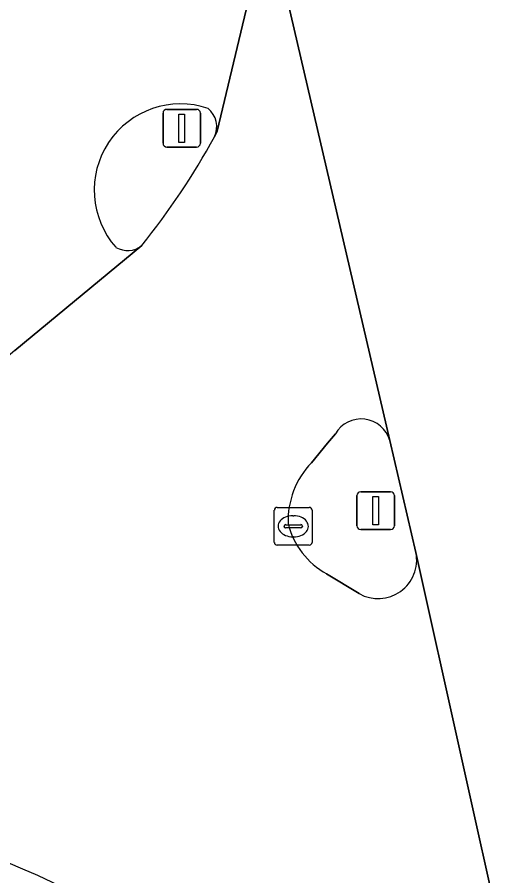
# Model space of a CAD drawing. Extents: x 156412 to 157779, y 382335 to 383768.
# Drawn here: x 156980.2 to 156993.3, y 382988.53 to 383011.3 of the extents above; entities that cross this region are included whole.
import ezdxf

# ---------------------------------------------------------------- set-up
doc = ezdxf.new("R2010")
doc.units = 0
for name, color, linetype in [('IMGEO_Fietspad_gesloten', 7, 'Continuous'), ('IMGEO_Kolk', 7, 'Continuous'), ('IMGEO_Lichtmast', 7, 'Continuous'), ('IMGEO_OVBaan_gesloten', 7, 'Continuous'), ('IMGEO_Rijbaan_regionaal_gesloten', 7, 'Continuous'), ('IMGEO_Verkeerseiland_gesloten', 7, 'Continuous'), ('IMGEO_Verkeerseiland_open', 7, 'Continuous'), ('IMGEO_Verkeersregelinstallatiepaal', 7, 'Continuous')]:
    doc.layers.add(name, color=color, linetype=linetype)

msp = doc.modelspace()

# ---------------------------------------------------------------- linework, layer by layer
at = {"layer": 'IMGEO_Fietspad_gesloten'}
for points in [[(156985.428, 383008.123), (156985.5, 383008.276), (156986.556, 383012.717), (156986.574, 383012.856)], [(156980.141, 383002.457), (156983.503, 383005.244)]]:
    msp.add_lwpolyline(points, dxfattribs=at)
for centre, radius, start, end in [((156984.527, 383006.71), 2.286, 71.3635, 221.5154), ((156984.856, 383008.389), 0.631, 335.0859, 50.5029), ((156983.124, 383005.71), 0.601, 239.0566, 309.0909)]:
    msp.add_arc(centre, radius, start, end, dxfattribs=at)
at = {"layer": 'IMGEO_Kolk'}
for p, q in [((156987.012, 382997.374), (156987.012, 382998.226)), ((156987.087, 382998.3), (156987.939, 382998.3)), ((156988.013, 382998.226), (156988.013, 382997.374)), ((156987.5, 382998.08), (156987.525, 382998.08)), ((156987.271, 382997.794), (156987.271, 382997.806)), ((156987.709, 382997.757), (156987.311, 382997.757)), ((156987.314, 382997.843), (156987.712, 382997.843)), ((156987.755, 382997.806), (156987.755, 382997.794)), ((156987.523, 382997.52), (156987.498, 382997.52)), ((156987.939, 382997.3), (156987.087, 382997.3))]:
    msp.add_line(p, q, dxfattribs=at)
for points in [[(156987.012, 382997.374), (156987.012, 382998.226)], [(156987.087, 382998.3), (156987.939, 382998.3)], [(156988.013, 382998.226), (156988.013, 382997.374)], [(156987.939, 382997.3), (156987.087, 382997.3)]]:
    msp.add_lwpolyline(points, dxfattribs=at)
for centre, radius, start, end in [((156987.089, 382998.224), 0.0765, 91.552, 178.448), ((156987.089, 382998.224), 0.0765, 91.552, 178.448), ((156987.937, 382998.224), 0.0765, 1.552, 88.448), ((156987.937, 382998.224), 0.0765, 1.552, 88.448), ((156987.311, 382997.803), 0.0403, 85.8775, 175.7526), ((156987.308, 382997.793), 0.0366, 178.938, 274.7102), ((156987.712, 382997.8), 0.043, 264.8664, 352.4533), ((156987.716, 382997.805), 0.0386, 1.7309, 96.639), ((156987.089, 382997.376), 0.0765, 181.552, 268.448), ((156987.089, 382997.376), 0.0765, 181.552, 268.448), ((156987.937, 382997.376), 0.0765, 271.552, 358.448), ((156987.937, 382997.376), 0.0765, 271.552, 358.448)]:
    msp.add_arc(centre, radius, start, end, dxfattribs=at)
for centre, major_axis, ratio, start_param, end_param in [((156987.499, 382997.8), (-0.387, 0.002), 0.722429, 4.712389, 7.853982), ((156987.524, 382997.8), (-0.39, 0.002), 0.717154, 1.570796, 4.712389)]:
    msp.add_ellipse(centre, major_axis=major_axis, ratio=ratio, start_param=start_param, end_param=end_param, dxfattribs=at)
at = {"layer": 'IMGEO_Lichtmast'}
for p, q in [((156989.301, 382998.715), (156990.091, 382998.715)), ((156990.091, 382998.715), (156989.301, 382998.715)), ((156989.201, 382997.815), (156989.201, 382998.615)), ((156989.201, 382998.615), (156989.201, 382997.815)), ((156990.191, 382998.615), (156990.191, 382997.815)), ((156990.191, 382997.815), (156990.191, 382998.615)), ((156990.091, 382997.715), (156989.301, 382997.715)), ((156989.301, 382997.715), (156990.091, 382997.715))]:
    msp.add_line(p, q, dxfattribs=at)
msp.add_lwpolyline([(156989.621, 382998.59), (156989.771, 382998.59), (156989.771, 382997.84), (156989.621, 382997.84), (156989.621, 382998.59)], dxfattribs=at)
for centre, start, end in [((156989.301, 382998.615), 90, 180), ((156989.301, 382998.615), 90, 180), ((156990.091, 382998.615), 0, 90), ((156990.091, 382998.615), 360, 90), ((156989.301, 382997.815), 180, 270), ((156989.301, 382997.815), 180, 270), ((156990.091, 382997.815), 270, 0), ((156990.091, 382997.815), 270, 0)]:
    msp.add_arc(centre, 0.1, start, end, dxfattribs=at)
at = {"layer": 'IMGEO_OVBaan_gesloten'}
for points in [[(156986.372, 383015.992), (156986.394, 383015.923), (156990.071, 383000.075), (156990.764, 382997.101), (156996.63, 382970.684), (156997.255, 382968.585), (156997.659, 382967.22), (156997.842, 382966.45), (156997.892, 382966.232), (156998.538, 382963.422), (157004.746, 382967.732), (157004.113, 382970.55)], [(156990.071, 383000.075), (156986.394, 383015.923), (156986.372, 383015.992)], [(156986.574, 383012.856), (156986.556, 383012.717), (156985.5, 383008.276), (156985.428, 383008.123)], [(156983.503, 383005.244), (156980.141, 383002.457), (156979.896, 383002.253), (156979.529, 383002.044), (156979.193, 383001.87), (156979.01, 383001.78), (156978.725, 383001.647), (156978.295, 383001.464), (156977.626, 383001.223), (156977.125, 383001.068), (156976.659, 383000.947), (156969.687, 382999.352), (156968.396, 382999.047), (156965.934, 382998.438), (156952.442, 382995.289), (156935.27, 382991.314), (156936.072, 382987.898), (156936.873, 382984.481), (156960.264, 382989.881)], [(156987.994, 382999.485), (156988.421, 383000), (156988.632, 383000.254)], [(156996.63, 382970.684), (156990.764, 382997.101)], [(156989.256, 382996.015), (156988.398, 382996.536)]]:
    msp.add_lwpolyline(points, dxfattribs=at)
for centre, radius, start, end in [((156967.377, 383018.11), 20.63, 321.4169, 331.047), ((156989.313, 382999.858), 0.788, 15.985, 149.8336), ((156989.604, 382997.945), 2.228, 136.2669, 181.844), ((156989.42, 382998.375), 2.103, 193.7952, 240.9391), ((156989.76, 382996.905), 1.023, 240.4656, 11.0541), ((156968.207, 382960.753), 30.485, 64.107, 89.7437)]:
    msp.add_arc(centre, radius, start, end, dxfattribs=at)
at = {"layer": 'IMGEO_Rijbaan_regionaal_gesloten'}
msp.add_arc((156968.207, 382960.753), 30.485, 64.107, 89.7437, dxfattribs=at)
at = {"layer": 'IMGEO_Verkeerseiland_gesloten'}
for centre, radius, start, end in [((156984.527, 383006.71), 2.286, 71.3635, 221.5154), ((156984.856, 383008.389), 0.631, 335.0859, 50.5029), ((156967.377, 383018.11), 20.63, 321.4169, 331.047), ((156983.124, 383005.71), 0.601, 239.0566, 309.0909)]:
    msp.add_arc(centre, radius, start, end, dxfattribs=at)
at = {"layer": 'IMGEO_Verkeerseiland_open'}
for points in [[(156988.632, 383000.254), (156988.421, 383000), (156987.994, 382999.485)], [(156990.764, 382997.101), (156990.071, 383000.075)], [(156988.398, 382996.536), (156989.256, 382996.015)]]:
    msp.add_lwpolyline(points, dxfattribs=at)
for centre, radius, start, end in [((156989.313, 382999.858), 0.788, 15.985, 149.8336), ((156989.604, 382997.945), 2.228, 136.2669, 181.844), ((156989.42, 382998.375), 2.103, 193.7952, 240.9391), ((156989.76, 382996.905), 1.023, 240.4656, 11.0541)]:
    msp.add_arc(centre, radius, start, end, dxfattribs=at)
at = {"layer": 'IMGEO_Verkeersregelinstallatiepaal'}
for p, q in [((156984.064, 383007.952), (156984.064, 383008.752)), ((156984.064, 383008.752), (156984.064, 383007.952)), ((156984.164, 383008.852), (156984.954, 383008.852)), ((156984.954, 383008.852), (156984.164, 383008.852)), ((156985.054, 383008.752), (156985.054, 383007.952)), ((156985.054, 383007.952), (156985.054, 383008.752)), ((156984.954, 383007.852), (156984.164, 383007.852)), ((156984.164, 383007.852), (156984.954, 383007.852))]:
    msp.add_line(p, q, dxfattribs=at)
msp.add_lwpolyline([(156984.484, 383008.727), (156984.634, 383008.727), (156984.634, 383007.977), (156984.484, 383007.977), (156984.484, 383008.727)], dxfattribs=at)
for centre, start, end in [((156984.164, 383008.752), 90, 180), ((156984.164, 383008.752), 90, 180), ((156984.954, 383008.752), 0, 90), ((156984.954, 383008.752), 360, 90), ((156984.164, 383007.952), 180, 270), ((156984.164, 383007.952), 180, 270), ((156984.954, 383007.952), 270, 0), ((156984.954, 383007.952), 270, 0)]:
    msp.add_arc(centre, 0.1, start, end, dxfattribs=at)

doc.saveas('drawing.dxf')
